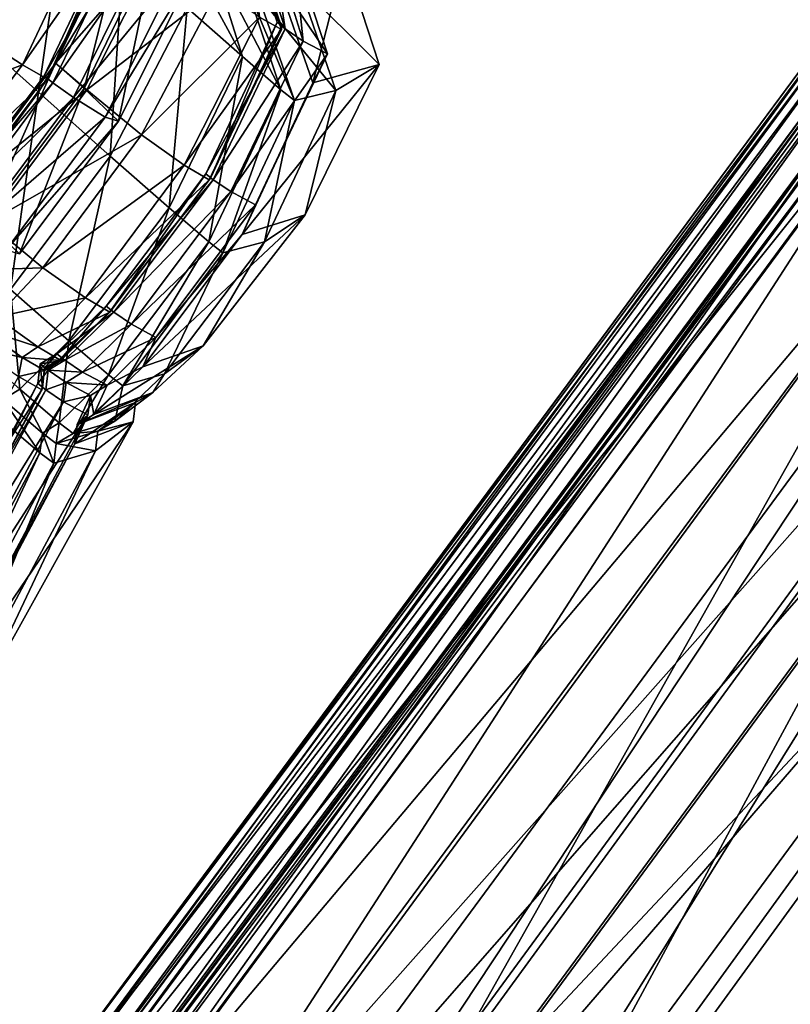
# Model space of a CAD drawing. Header units: millimetres. Extents: x 2387 to 13955, y -4964 to 364.
# Tile 934 of 1056: x 4555 to 4563, y 149 to 159. Entities that reach past the tile are written whole.
import ezdxf

# ---------------------------------------------------------------- set-up
doc = ezdxf.new("R2010")
doc.units = ezdxf.units.MM
doc.header["$MEASUREMENT"] = 0
doc.layers.add('Predefinito', color=7, linetype='Continuous', true_color=0x000000)

# ---------------------------------------------------------------- blocks, each defined once
blk = doc.blocks.new('Blocco 07')
at = {"layer": 'Predefinito'}
for points in [[(-300.163, 170.931, 304.619), (-308.943, 159.074, 304.537), (-308.99, 159.004, 320.258)], [(-308.99, 159.004, 320.258), (-300.176, 170.855, 320.34), (-300.163, 170.931, 304.619)], [(-308.943, 159.074, 304.537), (-300.163, 170.931, 304.619), (-300.093, 170.871, 301.107)], [(-300.176, 170.855, 320.34), (-308.99, 159.004, 320.258), (-308.97, 158.827, 359.367)], [(-308.97, 158.827, 359.367), (-300.119, 170.688, 359.448), (-300.176, 170.855, 320.34)], [(-300.093, 170.871, 301.107), (-308.852, 159.028, 301.026), (-308.943, 159.074, 304.537)], [(-308.852, 159.028, 301.026), (-300.093, 170.871, 301.107), (-299.899, 170.659, 298.625)], [(-300.119, 170.688, 359.448), (-308.97, 158.827, 359.367), (-308.92, 158.614, 398.475)], [(-308.92, 158.614, 398.475), (-300.103, 170.49, 398.557), (-300.119, 170.688, 359.448)], [(-299.899, 170.659, 298.625), (-308.614, 158.856, 298.544), (-308.852, 159.028, 301.026)], [(-308.614, 158.856, 298.544), (-299.899, 170.659, 298.625), (-299.52, 170.223, 296.856)], [(-300.103, 170.49, 398.557), (-308.92, 158.614, 398.475), (-308.915, 158.568, 414.197)], [(-308.915, 158.568, 414.197), (-300.111, 170.434, 414.278), (-300.103, 170.49, 398.557)], [(-300.111, 170.434, 414.278), (-308.915, 158.568, 414.197), (-308.852, 158.527, 417.297)], [(-308.852, 158.527, 417.297), (-300.059, 170.378, 417.378), (-300.111, 170.434, 414.278)], [(-300.059, 170.378, 417.378), (-308.852, 158.527, 417.297), (-308.665, 158.411, 418.543)], [(-308.665, 158.411, 418.543), (-299.9, 170.227, 418.623), (-300.059, 170.378, 417.378)], [(-299.9, 170.227, 418.623), (-308.665, 158.411, 418.543), (-308.527, 158.323, 418.873)], [(-299.906, 170.191, 420.031), (-308.663, 158.377, 419.952), (-308.419, 158.172, 421.381)], [(-308.663, 158.377, 419.952), (-299.906, 170.191, 420.031), (-299.857, 170.175, 419.309)], [(-299.857, 170.175, 419.309), (-308.613, 158.369, 419.229), (-308.663, 158.377, 419.952)], [(-299.52, 170.223, 296.856), (-308.152, 158.504, 296.776), (-308.614, 158.856, 298.544)], [(-308.613, 158.369, 419.229), (-299.857, 170.175, 419.309), (-299.782, 170.113, 418.953)], [(-308.527, 158.323, 418.873), (-299.782, 170.113, 418.953), (-299.9, 170.227, 418.623)], [(-308.419, 158.172, 421.381), (-299.709, 169.941, 421.461), (-299.906, 170.191, 420.031)], [(-308.152, 158.504, 296.776), (-299.52, 170.223, 296.856), (-298.891, 169.491, 295.481)], [(-299.782, 170.113, 418.953), (-308.527, 158.323, 418.873), (-308.613, 158.369, 419.229)], [(-299.709, 169.941, 421.461), (-308.419, 158.172, 421.381), (-307.656, 157.65, 422.43)], [(-307.656, 157.65, 422.43), (-299.066, 169.279, 422.507), (-299.709, 169.941, 421.461)], [(-298.891, 169.491, 295.481), (-307.39, 157.91, 295.404), (-308.152, 158.504, 296.776)], [(-307.39, 157.91, 295.404), (-298.891, 169.491, 295.481), (-298.015, 168.463, 294.502)], [(-299.066, 169.279, 422.507), (-307.656, 157.65, 422.43), (-306.15, 156.706, 422.009)], [(-306.15, 156.706, 422.009), (-297.78, 168.058, 422.08), (-299.066, 169.279, 422.507)], [(-298.683, 168.823, 423.967), (-307.19, 157.281, 423.892), (-306.658, 156.778, 426.971)], [(-307.19, 157.281, 423.892), (-298.683, 168.823, 423.967), (-297.762, 168.037, 422.131)], [(-306.658, 156.778, 426.971), (-298.264, 168.223, 427.046), (-298.683, 168.823, 423.967)], [(-298.015, 168.463, 294.502), (-306.328, 157.076, 294.427), (-307.39, 157.91, 295.404)], [(-306.328, 157.076, 294.427), (-298.015, 168.463, 294.502), (-296.889, 167.138, 293.917)], [(-298.264, 168.223, 427.046), (-306.658, 156.778, 426.971), (-305.101, 155.548, 430.529)], [(-305.101, 155.548, 430.529), (-296.985, 166.707, 430.6), (-298.264, 168.223, 427.046)], [(-297.762, 168.037, 422.131), (-306.129, 156.689, 422.061), (-307.19, 157.281, 423.892)], [(-297.78, 168.058, 422.08), (-306.15, 156.706, 422.009), (-305.206, 156.124, 421.445)], [(-306.129, 156.689, 422.061), (-297.762, 168.037, 422.131), (-296.971, 167.302, 421.51)], [(-305.206, 156.124, 421.445), (-296.971, 167.302, 421.51), (-297.78, 168.058, 422.08)], [(-296.971, 167.302, 421.51), (-305.206, 156.124, 421.445), (-306.129, 156.689, 422.061)], [(-296.889, 167.138, 293.917), (-304.966, 156.001, 293.847), (-306.328, 157.076, 294.427)], [(-304.966, 156.001, 293.847), (-296.889, 167.138, 293.917), (-291.33, 160.523, 293.659)], [(-296.985, 166.707, 430.6), (-305.101, 155.548, 430.529), (-303.086, 153.956, 433.798)], [(-303.086, 153.956, 433.798), (-295.329, 164.748, 433.865), (-296.985, 166.707, 430.6)], [(-295.329, 164.748, 433.865), (-303.086, 153.956, 433.798), (-297.293, 149.324, 437.029)], [(-291.33, 160.523, 293.659), (-299.507, 151.626, 293.593), (-304.966, 156.001, 293.847)]]:
    blk.add_3dface(points, dxfattribs=at)
blk = doc.blocks.new('Blocco 08')
at = {"layer": 'Predefinito'}
for points in [[(-382.82, -123.012, 16.315), (-383.22, -122.661, 16.3), (-382.228, -121.277, 16.45)], [(-382.228, -121.277, 16.45), (-381.855, -121.606, 16.563), (-382.82, -123.012, 16.315)], [(-382.142, -123.615, 17.048), (-382.82, -123.012, 16.315), (-381.855, -121.606, 16.563)], [(-381.855, -121.606, 16.563), (-381.256, -122.14, 17.273), (-382.142, -123.615, 17.048)], [(-383.284, -122.701, 440.613), (-382.31, -123.329, 435.583), (-381.566, -121.749, 435.598)], [(-381.306, -121.898, 433.757), (-381.566, -121.749, 435.598), (-382.31, -123.329, 435.583)], [(-381.667, -123.574, 426.716), (-381.963, -123.31, 426.559), (-381.205, -121.742, 426.513)], [(-380.856, -122.043, 426.359), (-381.205, -121.742, 426.513), (-381.963, -123.31, 426.559)], [(-381.205, -121.742, 426.513), (-380.906, -122.01, 426.776), (-381.667, -123.574, 426.716)], [(-380.814, -121.766, 19.404), (-380.347, -122.18, 22.165), (-380.014, -123.243, 21.889)], [(-380.014, -123.243, 21.889), (-380.591, -122.735, 18.932), (-380.814, -121.766, 19.404)], [(-379.915, -121.88, 419.292), (-380.024, -121.793, 419.682), (-379.653, -122.885, 419.761)], [(-380.024, -121.793, 419.682), (-379.979, -121.84, 420.089), (-379.607, -122.931, 420.006)], [(-379.607, -122.931, 420.006), (-379.653, -122.885, 419.761), (-380.024, -121.793, 419.682)], [(-382.31, -123.329, 435.583), (-382.049, -123.478, 433.765), (-381.306, -121.898, 433.757)], [(-382.049, -123.478, 433.765), (-382.083, -123.442, 433.57), (-381.334, -121.865, 433.507)], [(-381.231, -121.947, 433.287), (-381.334, -121.865, 433.507), (-382.083, -123.442, 433.57)], [(-381.334, -121.865, 433.507), (-381.306, -121.898, 433.757), (-382.049, -123.478, 433.765)], [(-379.979, -121.84, 420.089), (-379.943, -121.898, 421.029), (-379.606, -122.959, 420.946)], [(-379.606, -122.959, 420.946), (-379.607, -122.931, 420.006), (-379.979, -121.84, 420.089)], [(-379.835, -122.831, 423.259), (-379.606, -122.959, 420.946), (-379.943, -121.898, 421.029)], [(-379.653, -122.885, 419.761), (-379.567, -122.954, 419.531), (-379.915, -121.88, 419.292)], [(-379.712, -122.021, 417.371), (-379.915, -121.88, 419.292), (-379.567, -122.954, 419.531)], [(-382.083, -123.442, 433.57), (-381.991, -123.515, 433.402), (-381.231, -121.947, 433.287)], [(-381.007, -122.111, 432.385), (-381.231, -121.947, 433.287), (-381.991, -123.515, 433.402)], [(-381.963, -123.31, 426.559), (-381.639, -123.589, 426.507), (-380.856, -122.043, 426.359)], [(-381.306, -123.916, 427.664), (-381.667, -123.574, 426.716), (-380.906, -122.01, 426.776)], [(-380.263, -122.532, 425.534), (-380.856, -122.043, 426.359), (-381.639, -123.589, 426.507)], [(-380.906, -122.01, 426.776), (-380.533, -122.364, 427.763), (-381.306, -123.916, 427.664)], [(-379.479, -122.14, 412.37), (-379.712, -122.021, 417.371), (-379.38, -123.082, 417.681)], [(-379.567, -122.954, 419.531), (-379.38, -123.082, 417.681), (-379.712, -122.021, 417.371)], [(-381.393, -124.28, 18.783), (-382.142, -123.615, 17.048), (-381.256, -122.14, 17.273)], [(-381.991, -123.515, 433.402), (-381.778, -123.669, 432.496), (-381.007, -122.111, 432.385)], [(-380.671, -122.324, 430.089), (-381.007, -122.111, 432.385), (-381.778, -123.669, 432.496)], [(-381.256, -122.14, 17.273), (-380.591, -122.735, 18.932), (-381.393, -124.28, 18.783)], [(-380.347, -122.18, 22.165), (-379.977, -122.501, 25.541), (-379.612, -123.591, 25.41)], [(-379.612, -123.591, 25.41), (-380.014, -123.243, 21.889), (-380.347, -122.18, 22.165)], [(-379.66, -122.423, 360.74), (-379.479, -122.14, 412.37), (-379.128, -123.215, 412.577)], [(-379.38, -123.082, 417.681), (-379.128, -123.215, 412.577), (-379.479, -122.14, 412.37)], [(-378.951, -122.215, 218.931), (-379.66, -122.423, 360.74), (-379.279, -123.518, 360.801)], [(-379.424, -122.491, 77.952), (-378.951, -122.215, 218.931), (-378.588, -123.324, 218.936)], [(-379.279, -123.518, 360.801), (-378.588, -123.324, 218.936), (-378.951, -122.215, 218.931)], [(-381.778, -123.669, 432.496), (-381.446, -123.875, 430.087), (-380.671, -122.324, 430.089)], [(-380.533, -122.364, 427.763), (-380.671, -122.324, 430.089), (-381.446, -123.875, 430.087)], [(-381.446, -123.875, 430.087), (-381.306, -123.916, 427.664), (-380.533, -122.364, 427.763)], [(-379.977, -122.501, 25.541), (-379.85, -122.602, 28.813), (-379.471, -123.702, 28.76)], [(-379.471, -123.702, 28.76), (-379.612, -123.591, 25.41), (-379.977, -122.501, 25.541)], [(-379.85, -122.602, 28.813), (-379.424, -122.491, 77.952), (-379.041, -123.596, 77.937)], [(-379.128, -123.215, 412.577), (-379.279, -123.518, 360.801), (-379.66, -122.423, 360.74)], [(-378.588, -123.324, 218.936), (-379.041, -123.596, 77.937), (-379.424, -122.491, 77.952)], [(-381.639, -123.589, 426.507), (-381.068, -124.06, 425.717), (-380.263, -122.532, 425.534)], [(-379.835, -122.831, 423.259), (-380.263, -122.532, 425.534), (-381.068, -124.06, 425.717)], [(-379.041, -123.596, 77.937), (-379.471, -123.702, 28.76), (-379.85, -122.602, 28.813)], [(-382.31, -123.329, 435.583), (-383.284, -122.701, 440.613), (-384.324, -124.082, 440.621)], [(-380.778, -124.819, 21.805), (-381.393, -124.28, 18.783), (-380.591, -122.735, 18.932)], [(-380.591, -122.735, 18.932), (-380.014, -123.243, 21.889), (-380.778, -124.819, 21.805)], [(-381.068, -124.06, 425.717), (-380.621, -124.375, 423.347), (-379.835, -122.831, 423.259)], [(-379.606, -122.959, 420.946), (-379.835, -122.831, 423.259), (-380.621, -124.375, 423.347)], [(-379.567, -122.954, 419.531), (-379.653, -122.885, 419.761), (-380.397, -124.464, 419.796)], [(-380.349, -124.511, 419.988), (-380.397, -124.464, 419.796), (-379.653, -122.885, 419.761)], [(-379.653, -122.885, 419.761), (-379.607, -122.931, 420.006), (-380.349, -124.511, 419.988)], [(-382.82, -123.012, 16.315), (-382.142, -123.615, 17.048), (-383.172, -125.017, 17.089)], [(-380.621, -124.375, 423.347), (-380.361, -124.527, 420.927), (-379.606, -122.959, 420.946)], [(-380.397, -124.464, 419.796), (-380.319, -124.528, 419.62), (-379.567, -122.954, 419.531)], [(-380.361, -124.527, 420.927), (-380.349, -124.511, 419.988), (-379.607, -122.931, 420.006)], [(-379.607, -122.931, 420.006), (-379.606, -122.959, 420.946), (-380.361, -124.527, 420.927)], [(-379.38, -123.082, 417.681), (-379.567, -122.954, 419.531), (-380.319, -124.528, 419.62)], [(-380.319, -124.528, 419.62), (-380.137, -124.651, 417.793), (-379.38, -123.082, 417.681)], [(-379.128, -123.215, 412.577), (-379.38, -123.082, 417.681), (-380.137, -124.651, 417.793)], [(-380.137, -124.651, 417.793), (-379.879, -124.789, 412.655), (-379.128, -123.215, 412.577)], [(-379.279, -123.518, 360.801), (-379.128, -123.215, 412.577), (-379.879, -124.789, 412.655)], [(-384.324, -124.082, 440.621), (-383.35, -124.709, 435.596), (-382.31, -123.329, 435.583)], [(-382.049, -123.478, 433.765), (-382.31, -123.329, 435.583), (-383.35, -124.709, 435.596)], [(-382.702, -124.956, 426.736), (-383, -124.692, 426.564), (-381.963, -123.31, 426.559)], [(-381.639, -123.589, 426.507), (-381.963, -123.31, 426.559), (-383, -124.692, 426.564)], [(-381.963, -123.31, 426.559), (-381.667, -123.574, 426.716), (-382.702, -124.956, 426.736)], [(-380.364, -125.176, 25.375), (-380.778, -124.819, 21.805), (-380.014, -123.243, 21.889)], [(-380.014, -123.243, 21.889), (-379.612, -123.591, 25.41), (-380.364, -125.176, 25.375)], [(-380.017, -125.098, 360.831), (-379.358, -124.895, 218.947), (-378.588, -123.324, 218.936)], [(-378.588, -123.324, 218.936), (-379.279, -123.518, 360.801), (-380.017, -125.098, 360.831)], [(-379.041, -123.596, 77.937), (-378.588, -123.324, 218.936), (-379.358, -124.895, 218.947)], [(-383.35, -124.709, 435.596), (-383.089, -124.858, 433.775), (-382.049, -123.478, 433.765)], [(-383.089, -124.858, 433.775), (-383.12, -124.823, 433.572), (-382.083, -123.442, 433.57)], [(-381.991, -123.515, 433.402), (-382.083, -123.442, 433.57), (-383.12, -124.823, 433.572)], [(-383.12, -124.823, 433.572), (-383.028, -124.897, 433.397), (-381.991, -123.515, 433.402)], [(-382.083, -123.442, 433.57), (-382.049, -123.478, 433.765), (-383.089, -124.858, 433.775)], [(-381.778, -123.669, 432.496), (-381.991, -123.515, 433.402), (-383.028, -124.897, 433.397)], [(-379.879, -124.789, 412.655), (-380.017, -125.098, 360.831), (-379.279, -123.518, 360.801)], [(-382.434, -125.673, 18.815), (-383.172, -125.017, 17.089), (-382.142, -123.615, 17.048)], [(-383, -124.692, 426.564), (-382.672, -124.973, 426.498), (-381.639, -123.589, 426.507)], [(-382.34, -125.3, 427.689), (-382.702, -124.956, 426.736), (-381.667, -123.574, 426.716)], [(-381.068, -124.06, 425.717), (-381.639, -123.589, 426.507), (-382.672, -124.973, 426.498)], [(-382.142, -123.615, 17.048), (-381.393, -124.28, 18.783), (-382.434, -125.673, 18.815)], [(-381.667, -123.574, 426.716), (-381.306, -123.916, 427.664), (-382.34, -125.3, 427.689)], [(-380.218, -125.289, 28.752), (-380.364, -125.176, 25.375), (-379.612, -123.591, 25.41)], [(-379.612, -123.591, 25.41), (-379.471, -123.702, 28.76), (-380.218, -125.289, 28.752)], [(-379.471, -123.702, 28.76), (-379.041, -123.596, 77.937), (-379.785, -125.176, 77.941)], [(-379.358, -124.895, 218.947), (-379.785, -125.176, 77.941), (-379.041, -123.596, 77.937)], [(-383.028, -124.897, 433.397), (-382.813, -125.052, 432.492), (-381.778, -123.669, 432.496)], [(-381.446, -123.875, 430.087), (-381.778, -123.669, 432.496), (-382.813, -125.052, 432.492)], [(-379.785, -125.176, 77.941), (-380.218, -125.289, 28.752), (-379.471, -123.702, 28.76)], [(-382.813, -125.052, 432.492), (-382.481, -125.259, 430.099), (-381.446, -123.875, 430.087)], [(-381.306, -123.916, 427.664), (-381.446, -123.875, 430.087), (-382.481, -125.259, 430.099)], [(-382.481, -125.259, 430.099), (-382.34, -125.3, 427.689), (-381.306, -123.916, 427.664)], [(-382.672, -124.973, 426.498), (-382.097, -125.447, 425.704), (-381.068, -124.06, 425.717)], [(-380.621, -124.375, 423.347), (-381.068, -124.06, 425.717), (-382.097, -125.447, 425.704)], [(-381.824, -126.209, 21.829), (-382.434, -125.673, 18.815), (-381.393, -124.28, 18.783)], [(-381.393, -124.28, 18.783), (-380.778, -124.819, 21.805), (-381.824, -126.209, 21.829)], [(-382.097, -125.447, 425.704), (-381.653, -125.76, 423.347), (-380.621, -124.375, 423.347)], [(-380.361, -124.527, 420.927), (-380.621, -124.375, 423.347), (-381.653, -125.76, 423.347)], [(-380.319, -124.528, 419.62), (-380.397, -124.464, 419.796), (-381.436, -125.845, 419.804)], [(-381.388, -125.892, 420.003), (-381.436, -125.845, 419.804), (-380.397, -124.464, 419.796)], [(-380.397, -124.464, 419.796), (-380.349, -124.511, 419.988), (-381.388, -125.892, 420.003)], [(-381.653, -125.76, 423.347), (-381.398, -125.909, 420.941), (-380.361, -124.527, 420.927)], [(-381.436, -125.845, 419.804), (-381.356, -125.91, 419.619), (-380.319, -124.528, 419.62)], [(-380.349, -124.511, 419.988), (-380.361, -124.527, 420.927), (-381.398, -125.909, 420.941)], [(-381.398, -125.909, 420.941), (-381.388, -125.892, 420.003), (-380.349, -124.511, 419.988)], [(-380.137, -124.651, 417.793), (-380.319, -124.528, 419.62), (-381.356, -125.91, 419.619)], [(-381.356, -125.91, 419.619), (-381.173, -126.034, 417.79), (-380.137, -124.651, 417.793)], [(-379.879, -124.789, 412.655), (-380.137, -124.651, 417.793), (-381.173, -126.034, 417.79)], [(-381.41, -126.563, 25.391), (-381.824, -126.209, 21.829), (-380.778, -124.819, 21.805)], [(-380.778, -124.819, 21.805), (-380.364, -125.176, 25.375), (-381.41, -126.563, 25.391)], [(-381.173, -126.034, 417.79), (-380.917, -126.171, 412.656), (-379.879, -124.789, 412.655)], [(-380.017, -125.098, 360.831), (-379.879, -124.789, 412.655), (-380.917, -126.171, 412.656)], [(-382.097, -125.447, 425.704), (-382.672, -124.973, 426.498), (-383.169, -125.482, 426.445)], [(-379.358, -124.895, 218.947), (-380.017, -125.098, 360.831), (-381.053, -126.478, 360.839)], [(-381.053, -126.478, 360.839), (-380.425, -126.26, 218.958), (-379.358, -124.895, 218.947)], [(-379.785, -125.176, 77.941), (-379.358, -124.895, 218.947), (-380.425, -126.26, 218.958)], [(-381.263, -126.676, 28.766), (-381.41, -126.563, 25.391), (-380.364, -125.176, 25.375)], [(-380.364, -125.176, 25.375), (-380.218, -125.289, 28.752), (-381.263, -126.676, 28.766)], [(-380.917, -126.171, 412.656), (-381.053, -126.478, 360.839), (-380.017, -125.098, 360.831)], [(-380.218, -125.289, 28.752), (-379.785, -125.176, 77.941), (-380.828, -126.553, 77.953)], [(-380.425, -126.26, 218.958), (-380.828, -126.553, 77.953), (-379.785, -125.176, 77.941)], [(-380.828, -126.553, 77.953), (-381.263, -126.676, 28.766), (-380.218, -125.289, 28.752)], [(-383.169, -125.482, 426.445), (-382.583, -125.961, 425.637), (-382.097, -125.447, 425.704)], [(-381.653, -125.76, 423.347), (-382.097, -125.447, 425.704), (-382.583, -125.961, 425.637)], [(-382.336, -126.713, 21.872), (-382.931, -126.189, 18.885), (-382.434, -125.673, 18.815)], [(-382.434, -125.673, 18.815), (-381.824, -126.209, 21.829), (-382.336, -126.713, 21.872)], [(-382.583, -125.961, 425.637), (-382.149, -126.269, 423.319), (-381.653, -125.76, 423.347)], [(-381.398, -125.909, 420.941), (-381.653, -125.76, 423.347), (-382.149, -126.269, 423.319)], [(-381.356, -125.91, 419.619), (-381.436, -125.845, 419.804), (-381.95, -126.342, 419.798)], [(-381.902, -126.389, 420.019), (-381.95, -126.342, 419.798), (-381.436, -125.845, 419.804)], [(-381.908, -126.411, 420.957), (-381.902, -126.389, 420.019), (-381.388, -125.892, 420.003)], [(-381.388, -125.892, 420.003), (-381.398, -125.909, 420.941), (-381.908, -126.411, 420.957)], [(-381.436, -125.845, 419.804), (-381.388, -125.892, 420.003), (-381.902, -126.389, 420.019)], [(-382.149, -126.269, 423.319), (-382.583, -125.961, 425.637), (-382.741, -126.079, 425.59)], [(-382.149, -126.269, 423.319), (-381.908, -126.411, 420.957), (-381.398, -125.909, 420.941)], [(-381.95, -126.342, 419.798), (-381.867, -126.409, 419.592), (-381.356, -125.91, 419.619)], [(-381.173, -126.034, 417.79), (-381.356, -125.91, 419.619), (-381.867, -126.409, 419.592)], [(-382.311, -126.382, 423.299), (-382.741, -126.079, 425.59), (-382.784, -126.272, 425.639)], [(-382.741, -126.079, 425.59), (-382.311, -126.382, 423.299), (-382.149, -126.269, 423.319)], [(-381.867, -126.409, 419.592), (-381.682, -126.535, 417.752), (-381.173, -126.034, 417.79)], [(-380.917, -126.171, 412.656), (-381.173, -126.034, 417.79), (-381.682, -126.535, 417.752)], [(-382.931, -126.189, 18.885), (-382.336, -126.713, 21.872), (-382.51, -126.821, 21.898)], [(-381.926, -127.064, 25.415), (-382.336, -126.713, 21.872), (-381.824, -126.209, 21.829)], [(-381.824, -126.209, 21.829), (-381.41, -126.563, 25.391), (-381.926, -127.064, 25.415)], [(-381.682, -126.535, 417.752), (-381.427, -126.67, 412.633), (-380.917, -126.171, 412.656)], [(-381.053, -126.478, 360.839), (-380.917, -126.171, 412.656), (-381.427, -126.67, 412.633)], [(-382.784, -126.272, 425.639), (-382.349, -126.579, 423.321), (-382.311, -126.382, 423.299)], [(-381.908, -126.411, 420.957), (-382.149, -126.269, 423.319), (-382.311, -126.382, 423.299)], [(-381.564, -126.975, 360.836), (-380.95, -126.748, 218.962), (-380.425, -126.26, 218.958)], [(-380.425, -126.26, 218.958), (-381.053, -126.478, 360.839), (-381.564, -126.975, 360.836)], [(-380.828, -126.553, 77.953), (-380.425, -126.26, 218.958), (-380.95, -126.748, 218.962)], [(-382.08, -126.518, 420.967), (-382.311, -126.382, 423.299), (-382.349, -126.579, 423.321)], [(-382.311, -126.382, 423.299), (-382.08, -126.518, 420.967), (-381.908, -126.411, 420.957)], [(-381.867, -126.409, 419.592), (-381.95, -126.342, 419.798), (-382.126, -126.448, 419.792)], [(-382.078, -126.494, 420.028), (-382.126, -126.448, 419.792), (-381.95, -126.342, 419.798)], [(-382.126, -126.448, 419.792), (-382.04, -126.515, 419.571), (-381.867, -126.409, 419.592)], [(-381.902, -126.389, 420.019), (-381.908, -126.411, 420.957), (-382.08, -126.518, 420.967)], [(-382.08, -126.518, 420.967), (-382.078, -126.494, 420.028), (-381.902, -126.389, 420.019)], [(-381.95, -126.342, 419.798), (-381.902, -126.389, 420.019), (-382.078, -126.494, 420.028)], [(-381.682, -126.535, 417.752), (-381.867, -126.409, 419.592), (-382.04, -126.515, 419.571)], [(-382.349, -126.579, 423.321), (-382.108, -126.72, 420.96), (-382.08, -126.518, 420.967)], [(-382.04, -126.515, 419.571), (-382.126, -126.448, 419.792), (-382.15, -126.653, 419.801)], [(-382.102, -126.699, 420.021), (-382.15, -126.653, 419.801), (-382.126, -126.448, 419.792)], [(-382.15, -126.653, 419.801), (-382.067, -126.719, 419.594), (-382.04, -126.515, 419.571)], [(-382.126, -126.448, 419.792), (-382.078, -126.494, 420.028), (-382.102, -126.699, 420.021)], [(-382.108, -126.72, 420.96), (-382.102, -126.699, 420.021), (-382.078, -126.494, 420.028)], [(-382.078, -126.494, 420.028), (-382.08, -126.518, 420.967), (-382.108, -126.72, 420.96)], [(-381.852, -126.642, 417.726), (-382.04, -126.515, 419.571), (-382.067, -126.719, 419.594)], [(-382.04, -126.515, 419.571), (-381.852, -126.642, 417.726), (-381.682, -126.535, 417.752)], [(-381.427, -126.67, 412.633), (-381.564, -126.975, 360.836), (-381.053, -126.478, 360.839)], [(-382.108, -126.72, 420.96), (-382.349, -126.579, 423.321), (-383.992, -129.616, 423.376)], [(-381.781, -127.175, 28.778), (-381.926, -127.064, 25.415), (-381.41, -126.563, 25.391)], [(-381.427, -126.67, 412.633), (-381.682, -126.535, 417.752), (-381.852, -126.642, 417.726)], [(-381.41, -126.563, 25.391), (-381.263, -126.676, 28.766), (-381.781, -127.175, 28.778)], [(-381.263, -126.676, 28.766), (-380.828, -126.553, 77.953), (-381.346, -127.047, 77.96)], [(-380.95, -126.748, 218.962), (-381.346, -127.047, 77.96), (-380.828, -126.553, 77.953)], [(-383.992, -129.616, 423.376), (-383.738, -129.766, 420.97), (-382.108, -126.72, 420.96)], [(-382.067, -126.719, 419.594), (-382.15, -126.653, 419.801), (-383.78, -129.712, 419.834)], [(-383.731, -129.754, 420.032), (-383.78, -129.712, 419.834), (-382.15, -126.653, 419.801)], [(-383.78, -129.712, 419.834), (-383.699, -129.773, 419.649), (-382.067, -126.719, 419.594)], [(-382.102, -126.699, 420.021), (-382.108, -126.72, 420.96), (-383.738, -129.766, 420.97)], [(-383.738, -129.766, 420.97), (-383.731, -129.754, 420.032), (-382.102, -126.699, 420.021)], [(-382.15, -126.653, 419.801), (-382.102, -126.699, 420.021), (-383.731, -129.754, 420.032)], [(-381.88, -126.844, 417.755), (-382.067, -126.719, 419.594), (-383.699, -129.773, 419.649)], [(-382.102, -127.17, 25.429), (-382.51, -126.821, 21.898), (-382.336, -126.713, 21.872)], [(-382.336, -126.713, 21.872), (-381.926, -127.064, 25.415), (-382.102, -127.17, 25.429)], [(-382.067, -126.719, 419.594), (-381.88, -126.844, 417.755), (-381.852, -126.642, 417.726)], [(-381.601, -126.777, 412.616), (-381.852, -126.642, 417.726), (-381.88, -126.844, 417.755)], [(-381.852, -126.642, 417.726), (-381.601, -126.777, 412.616), (-381.427, -126.67, 412.633)], [(-381.346, -127.047, 77.96), (-381.781, -127.175, 28.778), (-381.263, -126.676, 28.766)], [(-381.564, -126.975, 360.836), (-381.427, -126.67, 412.633), (-381.601, -126.777, 412.616)], [(-382.127, -127.374, 25.417), (-382.538, -127.024, 21.874), (-382.51, -126.821, 21.898)], [(-382.51, -126.821, 21.898), (-382.102, -127.17, 25.429), (-382.127, -127.374, 25.417)], [(-381.88, -126.844, 417.755), (-381.627, -126.979, 412.635), (-381.601, -126.777, 412.616)], [(-380.95, -126.748, 218.962), (-381.564, -126.975, 360.836), (-381.74, -127.079, 360.832)], [(-381.74, -127.079, 360.832), (-381.129, -126.849, 218.963), (-380.95, -126.748, 218.962)], [(-381.74, -127.079, 360.832), (-381.601, -126.777, 412.616), (-381.627, -126.979, 412.635)], [(-381.601, -126.777, 412.616), (-381.74, -127.079, 360.832), (-381.564, -126.975, 360.836)], [(-381.346, -127.047, 77.96), (-380.95, -126.748, 218.962), (-381.129, -126.849, 218.963)], [(-383.699, -129.773, 419.649), (-383.511, -129.891, 417.819), (-381.88, -126.844, 417.755)], [(-381.627, -126.979, 412.635), (-381.88, -126.844, 417.755), (-383.511, -129.891, 417.819)], [(-381.763, -127.283, 360.838), (-381.156, -127.054, 218.964), (-381.129, -126.849, 218.963)], [(-381.129, -126.849, 218.963), (-381.74, -127.079, 360.832), (-381.763, -127.283, 360.838)], [(-381.523, -127.15, 77.963), (-381.129, -126.849, 218.963), (-381.156, -127.054, 218.964)], [(-381.129, -126.849, 218.963), (-381.523, -127.15, 77.963), (-381.346, -127.047, 77.96)], [(-382.538, -127.024, 21.874), (-382.127, -127.374, 25.417), (-383.766, -130.434, 25.422)], [(-383.511, -129.891, 417.819), (-383.254, -130.027, 412.686), (-381.627, -126.979, 412.635)], [(-381.763, -127.283, 360.838), (-381.627, -126.979, 412.635), (-383.254, -130.027, 412.686)], [(-381.627, -126.979, 412.635), (-381.763, -127.283, 360.838), (-381.74, -127.079, 360.832)], [(-381.156, -127.054, 218.964), (-381.763, -127.283, 360.838), (-383.383, -130.332, 360.869)], [(-383.383, -130.332, 360.869), (-382.839, -130.078, 218.989), (-381.156, -127.054, 218.964)], [(-381.546, -127.355, 77.963), (-381.156, -127.054, 218.964), (-382.839, -130.078, 218.989)], [(-381.958, -127.28, 28.784), (-382.102, -127.17, 25.429), (-381.926, -127.064, 25.415)], [(-381.926, -127.064, 25.415), (-381.781, -127.175, 28.778), (-381.958, -127.28, 28.784)], [(-381.781, -127.175, 28.778), (-381.346, -127.047, 77.96), (-381.523, -127.15, 77.963)], [(-381.156, -127.054, 218.964), (-381.546, -127.355, 77.963), (-381.523, -127.15, 77.963)], [(-381.982, -127.485, 28.78), (-382.127, -127.374, 25.417), (-382.102, -127.17, 25.429)], [(-382.102, -127.17, 25.429), (-381.958, -127.28, 28.784), (-381.982, -127.485, 28.78)], [(-381.958, -127.28, 28.784), (-381.523, -127.15, 77.963), (-381.546, -127.355, 77.963)], [(-381.523, -127.15, 77.963), (-381.958, -127.28, 28.784), (-381.781, -127.175, 28.778)], [(-383.254, -130.027, 412.686), (-383.383, -130.332, 360.869), (-381.763, -127.283, 360.838)], [(-381.546, -127.355, 77.963), (-381.982, -127.485, 28.78), (-381.958, -127.28, 28.784)], [(-383.617, -130.545, 28.797), (-383.766, -130.434, 25.422), (-382.127, -127.374, 25.417)], [(-382.127, -127.374, 25.417), (-381.982, -127.485, 28.78), (-383.617, -130.545, 28.797)], [(-382.839, -130.078, 218.989), (-383.179, -130.398, 77.984), (-381.546, -127.355, 77.963)], [(-381.982, -127.485, 28.78), (-381.546, -127.355, 77.963), (-383.179, -130.398, 77.984)], [(-383.179, -130.398, 77.984), (-383.617, -130.545, 28.797), (-381.982, -127.485, 28.78)]]:
    blk.add_3dface(points, dxfattribs=at)

msp = doc.modelspace()

# ---------------------------------------------------------------- block references
at = {"layer": 'Predefinito'}
for name, p in [('Blocco 08', (4937.65, 282.162)), ('Blocco 07', (4864.305, -11.22))]:
    msp.add_blockref(name, p, dxfattribs=at)

doc.saveas('drawing.dxf')
